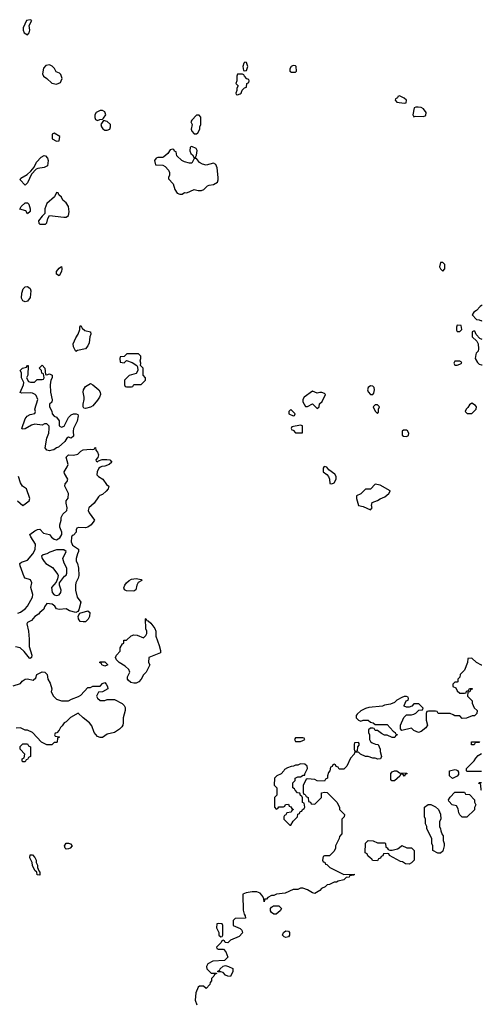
# Model space of a CAD drawing. Header units: inches. Extents: x 2380249 to 2585472, y 382747 to 546448.
# Tile 567 of 626: x 2564064 to 2567897, y 459096 to 467258. Entities that reach past the tile are written whole.
import ezdxf

# ---------------------------------------------------------------- set-up
doc = ezdxf.new("R2010")
doc.units = ezdxf.units.IN
doc.header["$MEASUREMENT"] = 0
doc.layers.add('C5465', color=7, linetype='Continuous')
doc.layers.add('C5466', color=7, linetype='Continuous')

msp = doc.modelspace()

# ---------------------------------------------------------------- linework, layer by layer
at = {"layer": 'C5465', "color": 4, "elevation": 36}
for points in [[(2565912.3, 460000), (2565916.9, 459876.9), (2565923.6, 459843.6), (2565932, 459830), (2565934, 459810), (2565850, 459806), (2565834, 459790), (2565834, 459750), (2565890, 459724.7), (2565904.7, 459710), (2565910.7, 459689.3), (2565883.5, 459656.5), (2565811.3, 459628.7), (2565790, 459606), (2565767.3, 459607.3), (2565762, 459622), (2565750, 459626), (2565738, 459622), (2565732.7, 459607.3), (2565694, 459570), (2565698, 459558), (2565710, 459554), (2565752.7, 459552.7), (2565771.6, 459531.6), (2565790, 459486), (2565762, 459458), (2565665.4, 459454.6), (2565622, 459430), (2565612, 459410), (2565614, 459390), (2565650, 459354), (2565694, 459354), (2565694, 459350), (2565678, 459342), (2565674, 459330), (2565654, 459310), (2565654, 459290), (2565643.6, 459276.4), (2565639.6, 459260.4), (2565610, 459226), (2565587.3, 459247.3), (2565552.7, 459247.3), (2565543.6, 459236.4), (2565524.7, 459190), (2565518, 459130), (2565531.3, 459090)], [(2566174.2, 460000), (2566170, 459998), (2566150, 459998), (2566119.6, 459980.4), (2566110, 459968), (2566094, 459966), (2566090, 459946), (2566088, 459970), (2566078, 459990), (2566069.5, 460000)]]:
    msp.add_lwpolyline(points, dxfattribs=at)
for points in [[(2566170, 459842), (2566150, 459858), (2566142, 459870), (2566142, 459890), (2566150, 459902), (2566168.4, 459911.6), (2566211.6, 459911.6), (2566232, 459890), (2566222, 459870), (2566190, 459842)], [(2565710, 459766), (2565698, 459762), (2565694, 459730), (2565714, 459690), (2565714, 459670), (2565730, 459654), (2565742, 459658), (2565746, 459670), (2565746, 459750), (2565742, 459762)], [(2566270, 459649), (2566254.6, 459654.6), (2566242, 459670), (2566248.7, 459690), (2566270, 459706), (2566290, 459701), (2566298.8, 459690), (2566298.8, 459670), (2566290, 459655.3)], [(2565810, 459326), (2565790, 459328), (2565770, 459338), (2565750, 459358), (2565730, 459366), (2565706, 459366), (2565706, 459370), (2565722, 459378), (2565726, 459390), (2565750, 459412), (2565770, 459418), (2565794, 459410), (2565831.2, 459391.1), (2565831.2, 459368.9)]]:
    msp.add_lwpolyline(points, close=True, dxfattribs=at)
at = {"layer": 'C5466', "color": 4}
for points, elevation in [([(2564150, 467258), (2564122, 467250), (2564092, 467190), (2564092, 467170), (2564102, 467150), (2564130, 467132), (2564142, 467150), (2564148, 467170), (2564142, 467210), (2564166, 467250)], 36), ([(2565930, 466906), (2565922, 466898), (2565914, 466870), (2565918, 466838), (2565930, 466834), (2565942, 466838), (2565955.3, 466870), (2565942, 466902)], 36), ([(2564310, 466884), (2564281, 466879), (2564262.8, 466857.2), (2564252, 466810), (2564262, 466790), (2564290, 466771.3), (2564330, 466731.3), (2564370, 466724.7), (2564402, 466738), (2564409.1, 466750.9), (2564415.3, 466770), (2564404, 466804), (2564393.6, 466813.6), (2564365.2, 466825.2), (2564353.6, 466853.6), (2564333.6, 466873.6)], 36), ([(2566330, 466878), (2566314, 466870), (2566302, 466850), (2566302, 466830), (2566316.4, 466823.6), (2566350, 466822), (2566358, 466830), (2566355.3, 466870), (2566350, 466875.3)], 36), ([(2565910, 466806), (2565870, 466806), (2565862, 466790), (2565862, 466750), (2565854, 466730), (2565874, 466710), (2565862, 466690), (2565862, 466670), (2565854, 466650), (2565858, 466638), (2565870, 466634), (2565890, 466642), (2565898, 466650), (2565907.3, 466672.7), (2565927.3, 466692.7), (2565942, 466698), (2565946, 466730), (2565962, 466738), (2565966, 466750), (2565962, 466762), (2565947.3, 466767.3), (2565926, 466790), (2565922, 466802)], 36), ([(2567210, 466626), (2567198, 466622), (2567194, 466610), (2567178, 466602), (2567174, 466590), (2567190, 466574), (2567250, 466566), (2567266, 466570), (2567268, 466590), (2567250, 466608)], 36), ([(2564750, 466505.2), (2564730, 466505.2), (2564698, 466490), (2564686, 466470), (2564686.4, 466446.4), (2564691.6, 466431.6), (2564710, 466422), (2564728.8, 466431.1), (2564750, 466432), (2564759, 466441), (2564777.2, 466470), (2564770, 466495.3)], 36), ([(2567346, 466534), (2567332, 466528), (2567322, 466470), (2567330, 466454), (2567342, 466458), (2567410, 466454.8), (2567430, 466464.7), (2567433.2, 466490), (2567410, 466519), (2567390, 466529), (2567366.8, 466533.2)], 36), ([(2564758, 466422), (2564736, 466390), (2564741, 466370), (2564753.7, 466353.7), (2564770, 466342.8), (2564790, 466341), (2564810, 466351.3), (2564818, 466370), (2564816, 466390), (2564790, 466414)], 36), ([(2565550, 466466), (2565530, 466466), (2565490, 466426), (2565482, 466410), (2565494, 466390), (2565484.7, 466350), (2565490, 466334), (2565510, 466312), (2565530, 466312), (2565540.4, 466319.6), (2565558, 466350), (2565558, 466370), (2565566, 466390), (2565566, 466450)], 36), ([(2564350, 466318), (2564334, 466310), (2564334, 466270), (2564370, 466252), (2564390, 466254), (2564398, 466290)], 36), ([(2565330, 466186), (2565310, 466178), (2565291.2, 466148.9), (2565259.8, 466120.2), (2565250, 466115.3), (2565210, 466115.3), (2565194, 466110), (2565182, 466090), (2565190, 466054), (2565250, 466052), (2565270, 466042), (2565296, 466010), (2565304.7, 465990), (2565304.7, 465970), (2565296, 465950), (2565298, 465938), (2565337.1, 465897.1), (2565350.8, 465850), (2565370, 465821), (2565390, 465811.3), (2565410, 465812), (2565430, 465824.7), (2565450, 465822), (2565508.7, 465851.3), (2565542, 465842), (2565570, 465841), (2565590, 465851.3), (2565620.2, 465879.8), (2565634, 465886), (2565670, 465891), (2565702, 465910), (2565709, 465930), (2565709, 465950), (2565699, 466030), (2565690, 466058), (2565670, 466068), (2565610, 466053.2), (2565579, 466059), (2565553.2, 466073.2), (2565530, 466106), (2565510, 466106), (2565491.6, 466068.4), (2565470, 466068), (2565430, 466079), (2565408, 466090), (2565366, 466130), (2565362, 466162), (2565347.3, 466167.3), (2565342, 466182)], 36), ([(2565490, 466206), (2565478, 466202), (2565474, 466170), (2565482, 466150), (2565496.9, 466136.9), (2565510, 466114), (2565522, 466118), (2565530, 466134), (2565533.6, 466173.6), (2565526, 466190)], 36), ([(2564110, 465886), (2564069, 465930), (2564074.6, 465945.4), (2564126, 465974), (2564158, 466002), (2564184, 466036), (2564203.2, 466076.8), (2564241.5, 466118.5), (2564266.6, 466133.4), (2564278, 466130), (2564296, 466110), (2564301, 466090), (2564294.8, 466045.2), (2564266.4, 466033.6), (2564215.3, 466024.7), (2564202, 466018), (2564162.8, 465977.2), (2564130, 465906)], 32), ([(2564370, 465826), (2564354, 465790), (2564290, 465734), (2564272, 465690), (2564274, 465650), (2564250, 465628.7), (2564221, 465590), (2564222, 465570), (2564230, 465562), (2564270, 465562), (2564278, 465562), (2564290, 465574), (2564298, 465610), (2564310, 465634), (2564430, 465621), (2564450, 465622), (2564470, 465634), (2564475.5, 465664.5), (2564469, 465710), (2564450, 465739), (2564423.1, 465763.1), (2564410, 465786), (2564387.3, 465807.3), (2564382, 465822)], 36), ([(2564130, 465648), (2564114, 465674), (2564066, 465686), (2564075.3, 465710), (2564110, 465741), (2564130, 465741), (2564141, 465730), (2564151, 465690), (2564150, 465668)], 32), ([(2564390, 465135.3), (2564370, 465148), (2564369.2, 465170), (2564390, 465198), (2564410, 465211.3), (2564414, 465194), (2564410.5, 465169.5)], 32), ([(2567570, 465246), (2567550, 465246), (2567542, 465210), (2567550, 465194), (2567570, 465174), (2567587.3, 465192.7), (2567587.3, 465227.3)], 36), ([(2564110, 464918.7), (2564090, 464927.3), (2564079.5, 464950), (2564082, 464990), (2564093.8, 465026.2), (2564110, 465044), (2564130, 465047.3), (2564150.4, 465030.4), (2564158, 465010), (2564150, 464955.3), (2564130, 464923.6)], 32), ([(2564530, 464508), (2564510, 464546), (2564508.7, 464570), (2564530, 464622), (2564549, 464650), (2564562, 464690), (2564562, 464710), (2564570, 464722), (2564581, 464701), (2564602.8, 464682.8), (2564650.8, 464670), (2564653.4, 464650), (2564646.8, 464630), (2564641.1, 464578.9), (2564630, 464554), (2564610, 464528.7), (2564543.6, 464516.4)], 32), ([(2567690, 464726), (2567682, 464710), (2567683.6, 464683.6), (2567690, 464674), (2567710, 464674), (2567726, 464690), (2567722, 464722)], 36), ([(2565047.3, 464487.3), (2564952.7, 464487.3), (2564930, 464466), (2564898, 464462), (2564894, 464450), (2564898, 464418), (2564930, 464414), (2564950, 464434), (2564995.3, 464415.3), (2565034, 464390), (2565039.6, 464379.6), (2565042, 464350), (2565030, 464326), (2564970, 464308), (2564934, 464270), (2564934, 464230), (2564938, 464218), (2564950, 464214), (2564990, 464214), (2565002, 464218), (2565010, 464234), (2565070, 464234), (2565106, 464270), (2565106, 464290), (2565086, 464310), (2565086, 464370), (2565066, 464390), (2565068, 464410), (2565062, 464430), (2565068, 464450), (2565067.3, 464467.3)], 36), ([(2564290, 464314), (2564310, 464322), (2564334, 464310), (2564332, 464290), (2564322, 464270), (2564318, 464230), (2564318.8, 464170), (2564333.4, 464106.6), (2564330, 464088), (2564312, 464070), (2564312, 464050), (2564330, 464014), (2564332, 463990), (2564351, 463971), (2564370, 463962), (2564390, 463932), (2564392, 463890), (2564410, 463881), (2564432.1, 463887.9), (2564470, 463961), (2564490, 463982), (2564510, 463990.8), (2564530.9, 463990.9), (2564545.4, 463985.4), (2564550, 463974), (2564539.3, 463930), (2564510.5, 463870), (2564507.1, 463847.1), (2564510, 463806), (2564491.6, 463788.4), (2564470, 463798), (2564454, 463790), (2564438, 463762), (2564386, 463714), (2564370, 463708.7), (2564347.3, 463692.7), (2564330, 463689.2), (2564310, 463683.7), (2564290, 463689.3), (2564275.1, 463710), (2564289.5, 463789.5), (2564304.5, 463830), (2564309.1, 463869.1), (2564308.7, 463888.7), (2564290, 463908), (2564270, 463908), (2564250, 463898), (2564190, 463905.2), (2564163.5, 463896.5), (2564110, 463866), (2564084.7, 463864.7), (2564082, 463870), (2564109.3, 463950), (2564125.2, 463970), (2564150, 463986), (2564190, 463994), (2564195.3, 464010), (2564189.3, 464030), (2564214, 464110), (2564201.5, 464141.5), (2564192, 464152), (2564170, 464161.2), (2564150, 464166), (2564083.1, 464163.1), (2564068, 464168), (2564095.3, 464230), (2564098, 464250), (2564078, 464290), (2564078, 464330), (2564068, 464350), (2564088, 464370), (2564122, 464378), (2564130, 464392), (2564134, 464390), (2564132, 464310), (2564122, 464290), (2564138, 464258), (2564152.7, 464252.7), (2564187.3, 464252.7), (2564210, 464274), (2564250, 464274), (2564262, 464278), (2564266, 464290), (2564262, 464322), (2564247.3, 464327.3), (2564246, 464350), (2564226, 464370), (2564250, 464394), (2564272, 464370), (2564278, 464318)], 32), ([(2567710, 464426), (2567670, 464426), (2567662, 464410), (2567670, 464394), (2567690, 464394), (2567710, 464402), (2567726, 464410), (2567722, 464422)], 36), ([(2564610, 464034), (2564596.4, 464036.4), (2564589.2, 464050), (2564589.3, 464070), (2564599, 464110), (2564599, 464130), (2564589.4, 464169.4), (2564593.2, 464190), (2564610, 464216), (2564650, 464242), (2564670, 464231.3), (2564721, 464190), (2564730.5, 464170.5), (2564733, 464150), (2564726.8, 464130), (2564710, 464104), (2564670, 464057.2), (2564650, 464045.1)], 32), ([(2566970, 464222), (2566951.2, 464208.9), (2566946.8, 464190), (2566950, 464174), (2566970, 464151.3), (2566990, 464152), (2566997.2, 464162.8), (2567004, 464190), (2567002, 464210), (2566990, 464219)], 36), ([(2566490, 464178), (2566422, 464130), (2566411.3, 464110), (2566411.3, 464090), (2566432.7, 464052.7), (2566450, 464052), (2566490, 464074), (2566530, 464034), (2566546, 464050), (2566547.3, 464072.7), (2566570, 464094), (2566598, 464150), (2566590, 464158), (2566567.3, 464167.3), (2566550, 464168), (2566530, 464162)], 36), ([(2567030, 464066), (2567010, 464066), (2566994, 464050), (2567010, 464014), (2567030, 463994), (2567036.4, 464003.6), (2567038, 464030), (2567046, 464050)], 36), ([(2567810, 464078), (2567790, 464066), (2567776.9, 464043.1), (2567762, 464030), (2567754, 464010), (2567772.7, 463992.7), (2567810, 463994), (2567846, 464030), (2567848, 464050), (2567840.4, 464060.4)], 36), ([(2566310, 464026), (2566294, 464010), (2566294, 463990), (2566330, 463974), (2566342, 463978), (2566346, 463990)], 36), ([(2566390, 463898), (2566318, 463882), (2566314, 463870), (2566318, 463858), (2566330, 463854), (2566350, 463834), (2566390, 463832), (2566406, 463834), (2566406, 463890)], 36), ([(2567243.6, 463856.4), (2567232.7, 463847.3), (2567232.7, 463812.7), (2567245.4, 463805.4), (2567270, 463802), (2567286, 463810), (2567288, 463830), (2567278, 463850), (2567270, 463855.3)], 36), ([(2566586.4, 463553.6), (2566579.6, 463540.4), (2566578, 463510), (2566610, 463486.8), (2566624, 463470), (2566630.8, 463449.2), (2566632.7, 463412.7), (2566650, 463411.3), (2566670, 463418), (2566687, 463450), (2566685.1, 463470), (2566674.5, 463490), (2566626.3, 463526.3), (2566610, 463548.7)], 36), ([(2567010, 463408), (2566970, 463366), (2566930, 463366), (2566890, 463328), (2566854, 463310), (2566854, 463290), (2566871.6, 463231.6), (2566910, 463222), (2566970, 463196), (2566984, 463210), (2566979.3, 463230), (2566984.8, 463255.2), (2567030, 463270.8), (2567050, 463286.8), (2567090, 463302.8), (2567122, 463330), (2567134, 463350), (2567132.9, 463352.9), (2567050, 463398)], 36), ([(2564430, 462862), (2564370, 462862), (2564315.3, 462844.7), (2564290, 462829), (2564258, 462822), (2564246, 462810), (2564251, 462790), (2564265.8, 462765.8), (2564281, 462750), (2564335.5, 462715.5), (2564379.6, 462659.6), (2564382, 462650), (2564376.9, 462623.1), (2564366, 462594), (2564326.8, 462550), (2564332, 462510), (2564351.2, 462491.1), (2564370, 462484.7), (2564390, 462491.3), (2564404, 462510), (2564409, 462530), (2564395.3, 462570), (2564395.3, 462590), (2564435.3, 462644.7), (2564450, 462654), (2564455.3, 462670), (2564455.3, 462710), (2564433.6, 462753.6), (2564422, 462790), (2564448, 462850)], 32), ([(2565010, 462521.2), (2564950, 462523.7), (2564932, 462532), (2564927.7, 462547.7), (2564935.1, 462570), (2564949.2, 462590.8), (2564970, 462608.9), (2564990, 462619.1), (2565030, 462626.4), (2565070, 462618), (2565076, 462610), (2565047, 462593), (2565034.9, 462570), (2565027.3, 462532.7)], 32), ([(2564590, 462265.1), (2564565.2, 462270), (2564552.7, 462290), (2564550, 462314), (2564563.1, 462336.9), (2564630, 462358), (2564644.7, 462344.7), (2564642.8, 462310), (2564632.1, 462287.9), (2564610, 462267.3)], 32), ([(2565010, 461758), (2564984.7, 461764.7), (2564963.1, 461783.1), (2564958, 461790), (2564958, 461810), (2564978, 461850), (2564968, 461870), (2564938, 461898), (2564888.8, 461928.9), (2564866, 461950), (2564858, 461970), (2564866, 461990), (2564896.4, 462023.6), (2564898, 462050), (2564916.4, 462083.6), (2564926, 462090), (2564926, 462114), (2564950, 462114), (2564988, 462150), (2565010, 462158), (2565036.9, 462156.9), (2565090, 462134), (2565110, 462154), (2565118, 462170), (2565118, 462190), (2565108, 462208), (2565106, 462290), (2565110, 462294), (2565118, 462278), (2565130, 462274), (2565150, 462254), (2565184.7, 462210), (2565191.3, 462190), (2565191.6, 462148.4), (2565221, 462070), (2565231.3, 462030), (2565231.3, 462010), (2565134, 461970), (2565132, 461930), (2565142, 461910), (2565111.6, 461848.4), (2565090, 461826), (2565072, 461790), (2565050, 461768), (2565030, 461758)], 32), ([(2564770, 461898), (2564746, 461910), (2564742, 461922), (2564726, 461930), (2564730, 461934), (2564770, 461934), (2564794, 461910), (2564790, 461906)], 32), ([(2566410, 461306), (2566350, 461306), (2566342, 461290), (2566350, 461274), (2566390, 461274), (2566410, 461282), (2566426, 461290), (2566422, 461302)], 36), ([(2566870, 461266), (2566838, 461262), (2566834, 461250), (2566834, 461210), (2566838, 461198), (2566850, 461194), (2566862, 461198), (2566866, 461230), (2566876.4, 461243.6), (2566876.4, 461256.4)], 36), ([(2567830, 461246), (2567807.3, 461247.3), (2567807.3, 461272.7), (2567872.7, 461272.7), (2567870, 461266), (2567838, 461262)], 36), ([(2564090, 461106), (2564086, 461110), (2564086, 461130), (2564102, 461138), (2564106, 461170), (2564068, 461210), (2564068.4, 461231.6), (2564090, 461254), (2564130, 461254), (2564138, 461238), (2564154, 461230), (2564154, 461150), (2564138, 461142), (2564130, 461126), (2564118, 461122), (2564110, 461106)], 32), ([(2566390, 461088), (2566370, 461078), (2566350, 461078), (2566331.6, 461068.4), (2566312.7, 461067.3), (2566283.6, 461056.4), (2566258, 461042), (2566254, 461030), (2566230, 461006), (2566194, 460990), (2566174, 460970), (2566172.7, 460912.7), (2566194, 460890), (2566194, 460830), (2566174, 460810), (2566174, 460730), (2566190, 460714), (2566202, 460718), (2566210, 460734), (2566250, 460734), (2566262, 460738), (2566267.3, 460752.7), (2566290, 460754), (2566298, 460738), (2566310, 460734), (2566318, 460718), (2566334, 460710), (2566318, 460702), (2566312.7, 460687.3), (2566278, 460682), (2566270, 460666), (2566258, 460662), (2566254, 460650), (2566254, 460630), (2566302, 460582), (2566310, 460582), (2566330, 460614), (2566366, 460650), (2566367.3, 460672.7), (2566382, 460678), (2566387.3, 460692.7), (2566402, 460698), (2566406, 460710), (2566422, 460718), (2566426, 460730), (2566422, 460762), (2566408.4, 460768.4), (2566407.3, 460807.3), (2566402, 460822), (2566390, 460826), (2566386, 460846), (2566366, 460850), (2566346, 460870), (2566342, 460882), (2566326, 460890), (2566326, 460910), (2566328.4, 460931.6), (2566346, 460950), (2566346, 460970), (2566370, 460982), (2566390, 460982), (2566414, 460994), (2566426, 460994), (2566426, 461006), (2566448, 461050), (2566446, 461070), (2566427.3, 461087.3)], 36), ([(2567250, 460988), (2567242, 461002), (2567230, 461006), (2567218, 461002), (2567212.7, 460987.3), (2567170, 460948), (2567148.4, 460948.4), (2567140.4, 460960.4), (2567138, 461010), (2567150, 461022), (2567170, 461032), (2567190, 461032), (2567210, 461014), (2567272.7, 461012.7), (2567272.7, 461007.3), (2567258, 461002)], 36), ([(2567650, 460968), (2567626, 460990), (2567626, 461030), (2567670, 461042), (2567679.6, 461039.6), (2567692.7, 461032.7), (2567699.6, 461019.6), (2567699.6, 461000.4), (2567690, 460986)], 36), ([(2567730, 460646), (2567710, 460666), (2567702, 460682), (2567696.4, 460716.4), (2567682, 460742), (2567646, 460750), (2567620.4, 460780.4), (2567618, 460790), (2567630, 460814), (2567670, 460854), (2567750, 460854), (2567758, 460838), (2567790, 460834), (2567831.6, 460791.6), (2567832.7, 460772.7), (2567842, 460750), (2567832.7, 460727.3), (2567831.6, 460708.4), (2567770, 460646)], 36), ([(2567550, 460348.7), (2567528.8, 460348.9), (2567486, 460370), (2567486, 460410), (2567478, 460430), (2567478, 460470), (2567438, 460550), (2567438, 460570), (2567427.3, 460592.7), (2567426, 460630), (2567418, 460650), (2567418, 460730), (2567448.4, 460751.6), (2567471.6, 460751.6), (2567510, 460734), (2567534, 460710), (2567551.6, 460671.6), (2567552, 460630), (2567542, 460610), (2567542, 460570), (2567551.6, 460551.6), (2567552.7, 460532.7), (2567563.6, 460503.6), (2567571.6, 460491.6), (2567572.7, 460452.7), (2567582, 460430), (2567582, 460410), (2567570, 460366)], 36), ([(2567030, 460434), (2567090, 460434), (2567094, 460430), (2567098, 460398), (2567110, 460394), (2567118, 460378), (2567130, 460374), (2567150, 460374), (2567194.6, 460385.4), (2567208.4, 460391.6), (2567230, 460412), (2567272.7, 460392.7), (2567310, 460394), (2567332, 460372), (2567332, 460290), (2567310, 460268), (2567290, 460258), (2567260.4, 460260.4), (2567236.4, 460276.4), (2567220.4, 460280.4), (2567128.4, 460328.4), (2567122, 460342), (2567110, 460346), (2567078, 460342), (2567072.7, 460327.3), (2567058, 460322), (2567052.7, 460307.3), (2567038, 460302), (2567030, 460286), (2566988.4, 460288.4), (2566982, 460302), (2566970, 460306), (2566947.3, 460327.3), (2566942, 460342), (2566926, 460350), (2566928.4, 460431.6), (2566950, 460454), (2566991.6, 460451.6)], 36), ([(2564450, 460382), (2564442, 460390), (2564435.3, 460410), (2564449.2, 460430.8), (2564470, 460430.8), (2564485.4, 460425.4), (2564498, 460410), (2564482, 460390), (2564470, 460384)], 32), ([(2564230, 460166), (2564208, 460170), (2564206, 460190), (2564190, 460206), (2564170, 460246), (2564168, 460270), (2564148, 460310), (2564150, 460334), (2564170, 460334), (2564190, 460314), (2564202, 460290), (2564202, 460270), (2564211.3, 460250), (2564212, 460230), (2564222, 460202), (2564231.3, 460190)], 32)]:
    msp.add_lwpolyline(points, close=True, dxfattribs=dict(at, elevation=elevation))
for points, elevation in [([(2567896.8, 464888), (2567890, 464888), (2567879.6, 464880.4), (2567850, 464848), (2567825.4, 464834.6), (2567814, 464810), (2567850, 464772), (2567871.2, 464771.1), (2567890, 464762), (2567896.7, 464765.2)], 36), ([(2567823.6, 464676.4), (2567814, 464670), (2567814, 464630), (2567852, 464592), (2567862, 464570), (2567864.7, 464530), (2567862, 464510), (2567846.4, 464493.6), (2567842, 464482), (2567838, 464450), (2567856, 464416), (2567870, 464402), (2567890, 464396), (2567896.3, 464396.6)], 36), ([(2567896.5, 464605.5), (2567876.4, 464616.4), (2567847.3, 464647.3), (2567835.3, 464675.3), (2567823.6, 464676.4)], 36), ([(2564050, 462338.8), (2564070, 462347.7), (2564110, 462374.8), (2564130, 462396), (2564169.3, 462470), (2564172.1, 462492.1), (2564157.2, 462550), (2564164, 462590), (2564153.2, 462613.2), (2564109, 462629), (2564100.2, 462640.2), (2564068, 462730), (2564066, 462750), (2564080.4, 462759.6), (2564130, 462778), (2564174, 462830), (2564193.2, 462866.8), (2564195.3, 462910), (2564155.3, 462970), (2564148.7, 462990), (2564190, 463021), (2564212, 463032), (2564230, 463034), (2564262, 463002), (2564310, 462991.3), (2564327.1, 462967.1), (2564350, 462950.8), (2564370, 462946), (2564398, 462962), (2564414, 462990), (2564413.2, 463010), (2564398, 463050), (2564397, 463070), (2564409, 463110), (2564409, 463131), (2564421.2, 463158.8), (2564455.3, 463190), (2564459, 463210), (2564448, 463250), (2564448, 463270), (2564467.3, 463292.7), (2564468.7, 463330), (2564439, 463390), (2564442, 463410), (2564458, 463430), (2564462, 463450), (2564434.6, 463494.6), (2564434, 463510), (2564459, 463550), (2564465.2, 463570), (2564449.3, 463630.7), (2564469.3, 463650.7), (2564510, 463646.8), (2564544.7, 463655.3), (2564570, 463682), (2564590, 463691.3), (2564650, 463698), (2564670, 463694), (2564682, 463698), (2564686, 463710), (2564691.6, 463711.6), (2564694, 463690), (2564710, 463674), (2564718, 463650), (2564712, 463628), (2564694, 463610), (2564698, 463598), (2564710, 463594), (2564718, 463602), (2564748.7, 463611.3), (2564786.6, 463613.4), (2564811, 463610), (2564826.8, 463590), (2564804.7, 463570), (2564770, 463558), (2564745.2, 463554.8), (2564732.7, 463547.3), (2564721.1, 463538.9), (2564705.5, 463510), (2564704, 463484), (2564718, 463470), (2564753.4, 463450), (2564784, 463404), (2564802, 463390), (2564796, 463370), (2564781, 463350), (2564750, 463321.2), (2564727.1, 463312.9), (2564716.3, 463303.7), (2564681, 463250), (2564636, 463210), (2564631.3, 463188.7), (2564638.8, 463170), (2564684.7, 463110), (2564679.8, 463100.2), (2564656, 463070), (2564627.9, 463052.1), (2564610, 463045.2), (2564552, 463048), (2564538, 463042), (2564532, 463028), (2564531.3, 463010), (2564510, 462986), (2564498, 462982), (2564492.7, 462967.3), (2564491.3, 462930), (2564501, 462901), (2564551.6, 462868.4), (2564552, 462850), (2564542, 462830), (2564532, 462790), (2564532, 462770), (2564542, 462750), (2564550.8, 462710.8), (2564554, 462650), (2564550, 462628), (2564530.8, 462590), (2564526, 462570), (2564526, 462530), (2564541, 462470), (2564571.3, 462430), (2564555.3, 462364.7), (2564547.1, 462352.9), (2564530, 462344), (2564477.5, 462357.5), (2564450, 462375.3), (2564390, 462368), (2564370, 462375.3), (2564356, 462396), (2564332.9, 462412.9), (2564290, 462419), (2564271, 462390), (2564264.7, 462370), (2564230, 462344), (2564218.8, 462330), (2564189, 462311), (2564162, 462278), (2564130, 462261.2), (2564123, 462250), (2564136.3, 462190), (2564142.5, 462122.5), (2564142, 462062), (2564164.7, 461990), (2564162, 461970), (2564150, 461962), (2564145.6, 461965.6), (2564100.2, 462020.2), (2564068, 462050), (2564030, 462059.3)], 32), ([(2564046.8, 463270), (2564090, 463232), (2564110, 463244.7), (2564142, 463270), (2564148.7, 463290), (2564122, 463370), (2564088.7, 463390), (2564070, 463418), (2564053.2, 463470)], 36), ([(2567891.9, 461907.9), (2567890, 461908), (2567848.4, 461928.4), (2567810, 461966), (2567778, 461962), (2567774, 461930), (2567750, 461866), (2567714, 461830), (2567711.6, 461808.4), (2567694, 461790), (2567694, 461770), (2567690, 461766), (2567670, 461766), (2567654, 461750), (2567654, 461730), (2567678, 461718), (2567690, 461694), (2567710, 461674), (2567750, 461674), (2567762, 461678), (2567767.3, 461692.7), (2567782, 461698), (2567790, 461714), (2567812.7, 461712.7), (2567812.7, 461707.3), (2567798, 461702), (2567792.7, 461687.3), (2567778, 461682), (2567774, 461650), (2567811.6, 461611.6), (2567812.7, 461592.7), (2567830, 461554), (2567854, 461530), (2567852.7, 461507.3), (2567831.6, 461488.4), (2567812.7, 461487.3), (2567767.3, 461467.3), (2567730, 461466), (2567710, 461486), (2567670, 461486), (2567656.4, 461496.4), (2567630, 461506), (2567530, 461506), (2567522, 461522), (2567510, 461526), (2567450, 461526), (2567438, 461522), (2567432.7, 461507.3), (2567432, 461450), (2567442, 461410), (2567430, 461388), (2567390, 461358), (2567368.4, 461348.4), (2567330, 461366), (2567310, 461386), (2567230, 461366), (2567220.4, 461380.4), (2567218, 461410), (2567247.3, 461472.7), (2567270, 461494), (2567310, 461494), (2567330, 461502), (2567346, 461510), (2567370, 461534), (2567402, 461538), (2567406, 461550), (2567370, 461586), (2567330, 461586), (2567312.7, 461567.3), (2567290, 461558), (2567270, 461558), (2567250, 461566), (2567248.4, 461571.6), (2567267.3, 461612.7), (2567282, 461618), (2567286, 461630), (2567282, 461642), (2567270, 461646), (2567250, 461646), (2567230, 461638), (2567190, 461618), (2567170, 461598), (2567136.9, 461583.1), (2567085.4, 461574.6), (2567070, 461568), (2566956.4, 461556.4), (2566930, 461548.7), (2566890, 461528), (2566859.6, 461500.4), (2566852, 461490), (2566852, 461470), (2566870, 461452), (2566890, 461442), (2566910, 461452), (2566950, 461452), (2566970, 461434), (2566994, 461430), (2567010, 461414), (2567110, 461414), (2567159.6, 461359.6), (2567174, 461350), (2567178, 461338), (2567192.7, 461332.7), (2567190, 461326), (2567178, 461322), (2567171.6, 461308.4), (2567150, 461308), (2567110, 461328), (2567088, 461328), (2567060.4, 461340.4), (2567030, 461366), (2567010, 461366), (2567002, 461382), (2566990, 461386), (2566970, 461386), (2566954, 461370), (2566954, 461350), (2566962, 461330), (2566962, 461290), (2566970, 461274), (2566983.6, 461263.6), (2567012.7, 461252.7), (2567034, 461250), (2567051.6, 461211.6), (2567052, 461190), (2567062, 461150), (2567054, 461130), (2567031.6, 461128.4), (2567010, 461135.3), (2566990, 461135.3), (2566950, 461148.7), (2566930, 461148.7), (2566888.4, 461168.4), (2566870, 461186), (2566838, 461182), (2566834, 461170), (2566803.6, 461136.4), (2566774, 461070), (2566750, 461046), (2566710, 461046), (2566702, 461062), (2566687.3, 461067.3), (2566682, 461082), (2566670, 461086), (2566658, 461082), (2566652.7, 461067.3), (2566638, 461062), (2566634, 461030), (2566623.6, 461016.4), (2566614, 460990), (2566614, 460970), (2566598, 460962), (2566590, 460946), (2566530, 460948), (2566510, 460958), (2566450, 460966), (2566438, 460962), (2566412, 460910), (2566412.7, 460852.7), (2566418, 460838), (2566430, 460834), (2566438, 460818), (2566454, 460810), (2566458, 460778), (2566472.7, 460772.7), (2566478, 460758), (2566510, 460754), (2566566, 460810), (2566566, 460850), (2566590, 460854), (2566611.6, 460851.6), (2566692.7, 460772.7), (2566714, 460730), (2566714, 460710), (2566754, 460670), (2566751.6, 460648.4), (2566734, 460630), (2566734, 460510), (2566712.7, 460487.3), (2566712, 460470), (2566682, 460410), (2566682, 460390), (2566670, 460366), (2566630, 460326), (2566590, 460326), (2566578, 460322), (2566574, 460290), (2566578, 460278), (2566592.7, 460272.7), (2566598, 460258), (2566610, 460254), (2566634, 460230), (2566750, 460172), (2566834, 460174), (2566834, 460170), (2566830, 460166), (2566798, 460162), (2566794, 460150), (2566770, 460146), (2566750, 460128), (2566703.6, 460116.4), (2566690, 460108.7), (2566670, 460108), (2566630, 460088), (2566612.7, 460087.3), (2566594, 460070), (2566565.4, 460054.6), (2566550, 460038), (2566510, 460015.3), (2566490, 460019), (2566450, 460044), (2566410, 460058), (2566390, 460058), (2566370, 460046), (2566330, 460046), (2566263.6, 460016.4), (2566191.6, 460008.4), (2566174.2, 460000)], 36), ([(2564010, 461734.8), (2564070, 461756), (2564084.9, 461775.1), (2564110, 461790.5), (2564130, 461794.9), (2564177.2, 461782.8), (2564198, 461802), (2564205.2, 461830), (2564250, 461850.5), (2564271.3, 461850), (2564290.8, 461830), (2564298, 461790), (2564318, 461758), (2564331.3, 461710), (2564325.4, 461685.4), (2564344.7, 461650), (2564370, 461624.7), (2564410, 461611.3), (2564470, 461612), (2564493.6, 461626.4), (2564552.9, 461647.1), (2564570, 461658), (2564630, 461722), (2564650, 461722), (2564670, 461734), (2564730, 461734), (2564750, 461754), (2564770, 461762), (2564782, 461750), (2564792, 461730), (2564794, 461710), (2564750, 461686), (2564718, 461682), (2564702, 461650), (2564710, 461634), (2564730, 461614), (2564770, 461614), (2564790, 461622), (2564850, 461622), (2564914, 461590), (2564930, 461574), (2564936.9, 461556.9), (2564938, 461530), (2564921, 461470), (2564922.8, 461430), (2564918.8, 461410), (2564910, 461395.3), (2564890, 461375.3), (2564850.9, 461349.1), (2564790, 461335.3), (2564750, 461308.7), (2564730, 461308.7), (2564710, 461315.3), (2564682, 461350), (2564663.1, 461403.1), (2564642, 461430), (2564589.4, 461469.4), (2564550, 461508), (2564486.4, 461473.6), (2564450, 461438), (2564431.6, 461428.4), (2564416.9, 461403.1), (2564402, 461390), (2564392.7, 461367.3), (2564372.7, 461347.3), (2564358, 461342), (2564354, 461330), (2564358, 461318), (2564390, 461314), (2564394, 461310), (2564378, 461302), (2564374, 461270), (2564370, 461266), (2564350, 461266), (2564330, 461248), (2564290, 461248), (2564246, 461270), (2564170, 461348), (2564130, 461368), (2564110, 461368), (2564070, 461388), (2564034, 461386)], 32), ([(2567890.1, 461026), (2567770, 461026), (2567766, 461030), (2567766, 461050), (2567830, 461114), (2567843.1, 461136.9), (2567863.1, 461156.9), (2567890.4, 461173.5)], 36), ([(2567889.4, 460869), (2567887.3, 460872.7), (2567886, 460910), (2567882, 460922), (2567867.3, 460927.3), (2567870, 460934), (2567889.7, 460933.7)], 36), ([(2566069.5, 460000), (2566056, 460016), (2566030, 460028.7), (2565991.2, 460028.9), (2565939.6, 460020.4), (2565912, 460008), (2565912.3, 460000)], 36)]:
    msp.add_lwpolyline(points, dxfattribs=dict(at, elevation=elevation))

doc.saveas('drawing.dxf')
